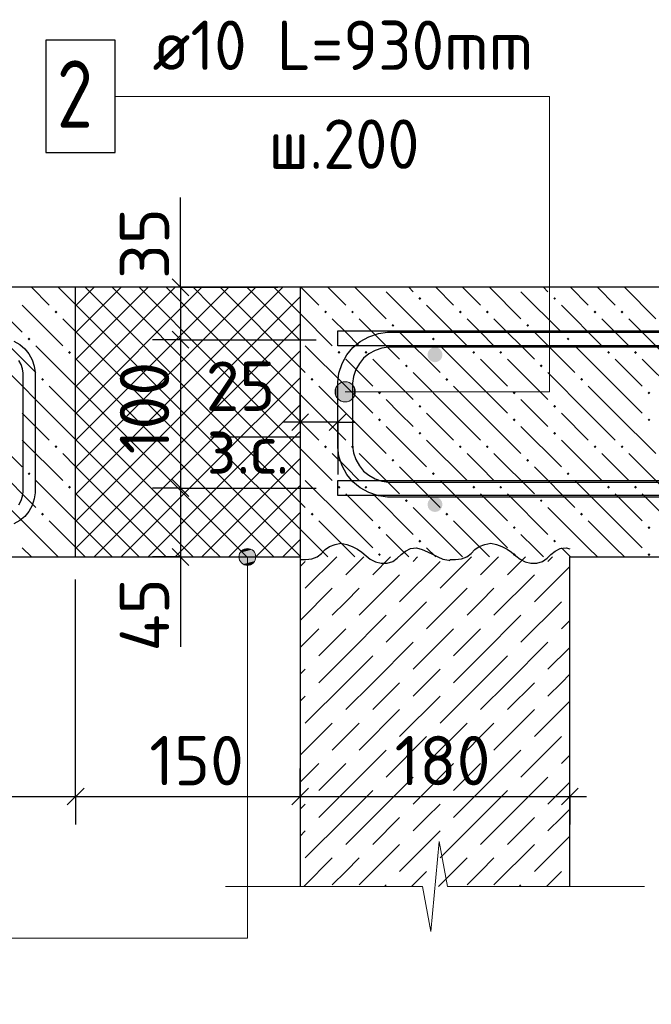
# Model space of a CAD drawing. Header units: millimetres. Extents: x 40580 to 1930067, y -240640 to 81020.
# Tile 666 of 686: x 1813934 to 1816746, y -227899 to -223517. Entities that reach past the tile are written whole.
import ezdxf

# ---------------------------------------------------------------- set-up
doc = ezdxf.new("R2010")
doc.units = ezdxf.units.MM
doc.linetypes.add('______2', pattern=[270, 200, -70])
for name, color, linetype, lineweight in [('Standard', 7, 'Continuous', 25), ('ЖБ Перекрытие верхний уровень', 7, 'Continuous', 35), ('Позиционная метка линия выноска', 7, 'Continuous', 13), ('Примечания', 7, 'Continuous', 13), ('Ребро вкладыша арматура поперечная AW', 52, 'Continuous', 25), ('Фоновоя арматура Х1', 52, 'Continuous', 25)]:
    doc.layers.add(name, color=color, linetype=linetype, lineweight=lineweight)
doc.layers.add('ЖБ Стена верхний уровень', color=7, linetype='______2', true_color=0x656565)
doc.layers.add('Размерная выноска', color=7, linetype='Continuous')
doc.layers.add('Стилевая поверхн.', color=7, linetype='Continuous')
doc.styles.add('GOST 2.304', font='isocpeur.ttf', dxfattribs={"width": 0.8})
doc.styles.add('ISOCPEUR', font='isocpeur.ttf')

msp = doc.modelspace()

# ---------------------------------------------------------------- hatches: boundary and pattern name
at = {"layer": 'ЖБ Перекрытие верхний уровень', "linetype": 'Continuous', "lineweight": -3, "transparency": 33554687}
for points in [[(1815708.9, -224757.9), (1815715.4, -224751.4), (1815721.9, -224757.9), (1815715.4, -224764.4)], [(1816308.9, -224757.9), (1816315.4, -224751.4), (1816321.9, -224757.9), (1816315.4, -224764.4)], [(1814088.9, -224817.9), (1814095.4, -224811.4), (1814101.9, -224817.9), (1814095.4, -224824.4)], [(1815288.9, -224817.9), (1815295.4, -224811.4), (1815301.9, -224817.9), (1815295.4, -224824.4)], [(1815408.9, -224817.9), (1815415.4, -224811.4), (1815421.9, -224817.9), (1815415.4, -224824.4)], [(1815888.9, -224817.9), (1815895.4, -224811.4), (1815901.9, -224817.9), (1815895.4, -224824.4)], [(1816008.9, -224817.9), (1816015.4, -224811.4), (1816021.9, -224817.9), (1816015.4, -224824.4)], [(1816488.9, -224817.9), (1816495.4, -224811.4), (1816501.9, -224817.9), (1816495.4, -224824.4)], [(1816608.9, -224817.9), (1816615.4, -224811.4), (1816621.9, -224817.9), (1816615.4, -224824.4)], [(1815588.9, -224877.9), (1815595.4, -224871.4), (1815601.9, -224877.9), (1815595.4, -224884.4)], [(1816188.9, -224877.9), (1816195.4, -224871.4), (1816201.9, -224877.9), (1816195.4, -224884.4)], [(1813968.9, -224937.9), (1813975.4, -224931.4), (1813981.9, -224937.9), (1813975.4, -224944.4)], [(1815768.9, -224937.9), (1815775.4, -224931.4), (1815781.9, -224937.9), (1815775.4, -224944.4)], [(1816368.9, -224937.9), (1816375.4, -224931.4), (1816381.9, -224937.9), (1816375.4, -224944.4)], [(1814148.9, -224997.9), (1814155.4, -224991.4), (1814161.9, -224997.9), (1814155.4, -225004.4)], [(1815348.9, -224997.9), (1815355.4, -224991.4), (1815361.9, -224997.9), (1815355.4, -225004.4)], [(1815468.9, -224997.9), (1815475.4, -224991.4), (1815481.9, -224997.9), (1815475.4, -225004.4)], [(1815948.9, -224997.9), (1815955.4, -224991.4), (1815961.9, -224997.9), (1815955.4, -225004.4)], [(1816068.9, -224997.9), (1816075.4, -224991.4), (1816081.9, -224997.9), (1816075.4, -225004.4)], [(1816548.9, -224997.9), (1816555.4, -224991.4), (1816561.9, -224997.9), (1816555.4, -225004.4)], [(1816668.9, -224997.9), (1816675.4, -224991.4), (1816681.9, -224997.9), (1816675.4, -225004.4)], [(1815648.9, -225057.9), (1815655.4, -225051.4), (1815661.9, -225057.9), (1815655.4, -225064.4)], [(1816248.9, -225057.9), (1816255.4, -225051.4), (1816261.9, -225057.9), (1816255.4, -225064.4)], [(1814028.9, -225117.9), (1814035.4, -225111.4), (1814041.9, -225117.9), (1814035.4, -225124.4)], [(1815228.9, -225117.9), (1815235.4, -225111.4), (1815241.9, -225117.9), (1815235.4, -225124.4)], [(1815828.9, -225117.9), (1815835.4, -225111.4), (1815841.9, -225117.9), (1815835.4, -225124.4)], [(1816428.9, -225117.9), (1816435.4, -225111.4), (1816441.9, -225117.9), (1816435.4, -225124.4)], [(1815528.9, -225177.9), (1815535.4, -225171.4), (1815541.9, -225177.9), (1815535.4, -225184.4)], [(1816128.9, -225177.9), (1816135.4, -225171.4), (1816141.9, -225177.9), (1816135.4, -225184.4)], [(1816728.9, -225177.9), (1816735.4, -225171.4), (1816741.9, -225177.9), (1816735.4, -225184.4)], [(1815708.9, -225237.9), (1815715.4, -225231.4), (1815721.9, -225237.9), (1815715.4, -225244.4)], [(1816308.9, -225237.9), (1816315.4, -225231.4), (1816321.9, -225237.9), (1816315.4, -225244.4)], [(1815528.9, -225297.9), (1815535.4, -225291.4), (1815541.9, -225297.9), (1815535.4, -225304.4)], [(1816128.9, -225297.9), (1816135.4, -225291.4), (1816141.9, -225297.9), (1816135.4, -225304.4)], [(1816728.9, -225297.9), (1816735.4, -225291.4), (1816741.9, -225297.9), (1816735.4, -225304.4)], [(1815708.9, -225357.9), (1815715.4, -225351.4), (1815721.9, -225357.9), (1815715.4, -225364.4)], [(1816308.9, -225357.9), (1816315.4, -225351.4), (1816321.9, -225357.9), (1816315.4, -225364.4)], [(1814088.9, -225417.9), (1814095.4, -225411.4), (1814101.9, -225417.9), (1814095.4, -225424.4)], [(1815288.9, -225417.9), (1815295.4, -225411.4), (1815301.9, -225417.9), (1815295.4, -225424.4)], [(1815408.9, -225417.9), (1815415.4, -225411.4), (1815421.9, -225417.9), (1815415.4, -225424.4)], [(1815888.9, -225417.9), (1815895.4, -225411.4), (1815901.9, -225417.9), (1815895.4, -225424.4)], [(1816008.9, -225417.9), (1816015.4, -225411.4), (1816021.9, -225417.9), (1816015.4, -225424.4)], [(1816488.9, -225417.9), (1816495.4, -225411.4), (1816501.9, -225417.9), (1816495.4, -225424.4)], [(1816608.9, -225417.9), (1816615.4, -225411.4), (1816621.9, -225417.9), (1816615.4, -225424.4)], [(1815588.9, -225477.9), (1815595.4, -225471.4), (1815601.9, -225477.9), (1815595.4, -225484.4)], [(1816188.9, -225477.9), (1816195.4, -225471.4), (1816201.9, -225477.9), (1816195.4, -225484.4)], [(1813968.9, -225537.9), (1813975.4, -225531.4), (1813981.9, -225537.9), (1813975.4, -225544.4)], [(1815768.9, -225537.9), (1815775.4, -225531.4), (1815781.9, -225537.9), (1815775.4, -225544.4)], [(1816368.9, -225537.9), (1816375.4, -225531.4), (1816381.9, -225537.9), (1816375.4, -225544.4)], [(1814148.9, -225597.9), (1814155.4, -225591.4), (1814161.9, -225597.9), (1814155.4, -225604.4)], [(1815348.9, -225597.9), (1815355.4, -225591.4), (1815361.9, -225597.9), (1815355.4, -225604.4)], [(1815468.9, -225597.9), (1815475.4, -225591.4), (1815481.9, -225597.9), (1815475.4, -225604.4)], [(1815948.9, -225597.9), (1815955.4, -225591.4), (1815961.9, -225597.9), (1815955.4, -225604.4)], [(1816068.9, -225597.9), (1816075.4, -225591.4), (1816081.9, -225597.9), (1816075.4, -225604.4)], [(1816548.9, -225597.9), (1816555.4, -225591.4), (1816561.9, -225597.9), (1816555.4, -225604.4)], [(1816668.9, -225597.9), (1816675.4, -225591.4), (1816681.9, -225597.9), (1816675.4, -225604.4)], [(1815648.9, -225657.9), (1815655.4, -225651.4), (1815661.9, -225657.9), (1815655.4, -225664.4)], [(1816248.9, -225657.9), (1816255.4, -225651.4), (1816261.9, -225657.9), (1816255.4, -225664.4)], [(1814028.9, -225717.9), (1814035.4, -225711.4), (1814041.9, -225717.9), (1814035.4, -225724.4)], [(1815228.9, -225717.9), (1815235.4, -225711.4), (1815241.9, -225717.9), (1815235.4, -225724.4)], [(1815828.9, -225717.9), (1815835.4, -225711.4), (1815841.9, -225717.9), (1815835.4, -225724.4)], [(1816428.9, -225717.9), (1816435.4, -225711.4), (1816441.9, -225717.9), (1816435.4, -225724.4)], [(1815528.9, -225777.9), (1815535.4, -225771.4), (1815541.9, -225777.9), (1815535.4, -225784.4)], [(1816128.9, -225777.9), (1816135.4, -225771.4), (1816141.9, -225777.9), (1816135.4, -225784.4)], [(1816728.9, -225777.9), (1816735.4, -225771.4), (1816741.9, -225777.9), (1816735.4, -225784.4)], [(1815708.9, -225837.9), (1815715.4, -225831.4), (1815721.9, -225837.9), (1815715.4, -225844.4)], [(1816308.9, -225837.9), (1816315.4, -225831.4), (1816321.9, -225837.9), (1816315.4, -225844.4)], [(1815528.9, -225897.9), (1815535.4, -225891.4), (1815541.9, -225897.9), (1815535.4, -225904.4)], [(1816128.9, -225897.9), (1816135.4, -225891.4), (1816141.9, -225897.9), (1816135.4, -225904.4)], [(1816728.9, -225897.9), (1816735.4, -225891.4), (1816741.9, -225897.9), (1816735.4, -225904.4)]]:
    msp.add_hatch(color=7, dxfattribs=at).paths.add_polyline_path(points, flags=16)
at = {"layer": 'Позиционная метка линия выноска', "linetype": 'Continuous', "lineweight": 13, "transparency": 33554687}
for points in [[(1815382.7, -225218.3), (1815382.7, -225128.2), (1815360.2, -225134.5)], [(1815405.2, -225211.9), (1815405.2, -225134.5), (1815382.7, -225128.2)], [(1815405.2, -225211.9), (1815382.7, -225128.2), (1815382.7, -225218.3)], [(1815344, -225195.7), (1815344, -225150.7), (1815337.7, -225173.2)], [(1815360.2, -225211.9), (1815360.2, -225134.5), (1815344, -225150.7)], [(1815360.2, -225211.9), (1815344, -225150.7), (1815344, -225195.7)], [(1815382.7, -225218.3), (1815360.2, -225134.5), (1815360.2, -225211.9)], [(1815421.4, -225195.7), (1815421.4, -225150.7), (1815405.2, -225134.5)], [(1815421.4, -225195.7), (1815405.2, -225134.5), (1815405.2, -225211.9)], [(1815421.4, -225150.7), (1815421.4, -225195.7), (1815427.7, -225173.2)], [(1814928.6, -225875.9), (1814966.1, -225875.9), (1814947.4, -225870.7)], [(1814909.9, -225908.2), (1814984.9, -225908.2), (1814979.6, -225889.4)], [(1814909.9, -225908.2), (1814979.6, -225889.4), (1814915.1, -225889.4)], [(1814915.1, -225926.9), (1814984.9, -225908.2), (1814909.9, -225908.2)], [(1814915.1, -225889.4), (1814979.6, -225889.4), (1814966.1, -225875.9)], [(1814915.1, -225889.4), (1814966.1, -225875.9), (1814928.6, -225875.9)], [(1814915.1, -225926.9), (1814979.6, -225926.9), (1814984.9, -225908.2)], [(1814928.6, -225940.4), (1814979.6, -225926.9), (1814915.1, -225926.9)], [(1814928.6, -225940.4), (1814966.1, -225940.4), (1814979.6, -225926.9)], [(1814966.1, -225940.4), (1814928.6, -225940.4), (1814947.4, -225945.7)]]:
    msp.add_hatch(color=7, dxfattribs=at).paths.add_polyline_path(points)
at = {"layer": 'Фоновоя арматура Х1', "linetype": 'Continuous', "lineweight": -3, "transparency": 33554687}
for points in [[(1815816, -225008.2), (1815813.5, -224995.4), (1815806.3, -224984.6), (1815795.5, -224977.4), (1815782.7, -224974.8), (1815770, -224977.4), (1815759.1, -224984.6), (1815751.9, -224995.4), (1815749.4, -225008.2), (1815751.9, -225020.9), (1815759.1, -225031.7), (1815770, -225039), (1815782.7, -225041.5), (1815795.5, -225039), (1815806.3, -225031.7), (1815813.5, -225020.9)], [(1815816, -225674.8), (1815813.5, -225662.1), (1815806.3, -225651.3), (1815795.5, -225644), (1815782.7, -225641.5), (1815770, -225644), (1815759.1, -225651.3), (1815751.9, -225662.1), (1815749.4, -225674.8), (1815751.9, -225687.6), (1815759.1, -225698.4), (1815770, -225705.6), (1815782.7, -225708.2), (1815795.5, -225705.6), (1815806.3, -225698.4), (1815813.5, -225687.6)]]:
    msp.add_hatch(color=7, dxfattribs=at).paths.add_polyline_path(points)

# ---------------------------------------------------------------- linework, layer by layer
at = {"color": 7, "linetype": 'Continuous', "lineweight": 25, "transparency": 33554687}
msp.add_lwpolyline([(1814049.4, -224108.2), (1814359.4, -224108.2), (1814359.4, -223608.2), (1814049.4, -223608.2), (1814049.4, -224108.2)], dxfattribs=at)
at = {"color": 38, "linetype": 'Continuous', "lineweight": 25, "true_color": 0x5f1e0f, "transparency": 33554687}
for points in [[(1818216, -225641.5), (1815571.7, -225641.5), (1815531, -225635.8), (1815488.7, -225621.9), (1815449.7, -225600.1), (1815417.6, -225573.3), (1815390.8, -225541.2), (1815369, -225502.2), (1815355, -225459.9), (1815349.4, -225419.2), (1815349.4, -225130.5), (1815355, -225089.8), (1815369, -225047.5), (1815390.8, -225008.5), (1815417.6, -224976.4), (1815449.7, -224949.6), (1815488.7, -224927.8), (1815531, -224913.8), (1815571.7, -224908.2), (1818216, -224908.2)], [(1818216, -224974.8), (1815576.3, -224974.8), (1815546.2, -224979), (1815515.7, -224989.1), (1815487.7, -225004.7), (1815464.9, -225023.7), (1815445.9, -225046.5), (1815430.3, -225074.5), (1815420.2, -225105), (1815416, -225135.1), (1815416, -225414.6), (1815420.2, -225444.7), (1815430.3, -225475.2), (1815445.9, -225503.2), (1815464.9, -225525.9), (1815487.7, -225544.9), (1815515.7, -225560.6), (1815546.2, -225570.6), (1815576.3, -225574.8), (1818216, -225574.8)]]:
    msp.add_lwpolyline(points, dxfattribs=at)
at = {"layer": 'Standard', "color": 7, "linetype": 'Continuous', "lineweight": -3, "transparency": 33554687}
for p, q in [((1814649.4, -224708.2), (1814649.4, -224633.2)), ((1814649.4, -224941.5), (1814649.4, -225601.5)), ((1815182.7, -225308.2), (1815107.7, -225308.2)), ((1815349.4, -225308.2), (1815182.7, -225308.2)), ((1815349.4, -225308.2), (1815424.4, -225308.2)), ((1814649.4, -225601.5), (1814649.4, -225908.2)), ((1814649.4, -225908.2), (1814649.4, -225983.2)), ((1812982.7, -226974.8), (1814182.7, -226974.8)), ((1814182.7, -226974.8), (1815182.7, -226974.8)), ((1815182.7, -226974.8), (1816382.7, -226974.8)), ((1816382.7, -226974.8), (1816457.7, -226974.8))]:
    msp.add_line(p, q, dxfattribs=at)
at = {"layer": 'Standard', "color": 7, "linetype": 'Continuous', "lineweight": 25, "transparency": 33554687}
for p, q in [((1814611.9, -224670.7), (1814686.9, -224745.7)), ((1814611.9, -224904), (1814686.9, -224979)), ((1815220.2, -225270.7), (1815145.2, -225345.7)), ((1815386.9, -225270.7), (1815311.9, -225345.7)), ((1814611.9, -225564), (1814686.9, -225639)), ((1814611.9, -225870.7), (1814686.9, -225945.7)), ((1814145.2, -227012.3), (1814220.2, -226937.3)), ((1815145.2, -227012.3), (1815220.2, -226937.3)), ((1816345.2, -227012.3), (1816420.2, -226937.3))]:
    msp.add_line(p, q, dxfattribs=at)
at = {"layer": 'Standard', "color": 251, "linetype": 'Continuous', "lineweight": -3, "true_color": 0x656565, "transparency": 33554687}
for p, q in [((1814649.4, -224708.2), (1814524.4, -224708.2)), ((1814649.4, -224708.2), (1814774.4, -224708.2)), ((1814649.4, -224708.2), (1815082.7, -224708.2)), ((1814649.4, -224941.5), (1814524.4, -224941.5)), ((1814649.4, -224941.5), (1814774.4, -224941.5)), ((1814649.4, -224941.5), (1815253.3, -224941.5)), ((1815182.7, -225308.2), (1815182.7, -225183.2)), ((1815349.4, -225308.2), (1815349.4, -225183.2)), ((1815182.7, -225308.2), (1815182.7, -225433.2)), ((1815182.7, -225308.2), (1815182.7, -225608.2)), ((1815349.4, -225308.2), (1815349.4, -225433.2)), ((1815349.4, -225308.2), (1815349.4, -225541.5)), ((1814649.4, -225601.5), (1814524.4, -225601.5)), ((1814649.4, -225601.5), (1814774.4, -225601.5)), ((1814649.4, -225601.5), (1815253.3, -225601.5)), ((1814649.4, -225908.2), (1814524.4, -225908.2)), ((1814649.4, -225908.2), (1814774.4, -225908.2)), ((1814649.4, -225908.2), (1815082.7, -225908.2)), ((1814182.7, -226974.8), (1814182.7, -226849.8)), ((1815182.7, -226974.8), (1815182.7, -226849.8)), ((1816382.7, -226974.8), (1816382.7, -226849.8)), ((1816382.7, -226974.8), (1816382.7, -226931.3)), ((1814182.7, -226974.8), (1814182.7, -227099.8)), ((1815182.7, -226974.8), (1815182.7, -227099.8)), ((1815182.7, -226974.8), (1815182.7, -226974.8)), ((1816382.7, -226974.8), (1816382.7, -227099.8))]:
    msp.add_line(p, q, dxfattribs=at)
at = {"layer": 'Standard', "color": 7, "linetype": 'Continuous', "lineweight": -3, "transparency": 33554687}
msp.add_lwpolyline([(1814649.4, -224708.2), (1814649.4, -224721.5), (1814649.4, -224721.5), (1814649.4, -224941.5)], dxfattribs=at)
at = {"layer": 'Standard', "color": 251, "linetype": 'Continuous', "lineweight": -3, "true_color": 0x656565, "transparency": 33554687}
msp.add_lwpolyline([(1814182.7, -226974.8), (1814182.7, -226957.8), (1814182.7, -226957.8), (1814182.7, -226957.8), (1814182.7, -226957.8), (1814182.7, -226008.2)], dxfattribs=at)
at = {"layer": 'ЖБ Перекрытие верхний уровень', "color": 7, "linetype": 'Continuous', "lineweight": 25, "transparency": 33554687}
for p, q in [((1814182.7, -224708.2), (1812982.7, -224708.2)), ((1814182.7, -225908.2), (1814182.7, -224708.2)), ((1815182.7, -224708.2), (1814182.7, -224708.2)), ((1815182.7, -224708.2), (1815182.7, -225908.2)), ((1819649.4, -224708.2), (1815182.7, -224708.2)), ((1812982.7, -225908.2), (1814182.7, -225908.2)), ((1814182.7, -225908.2), (1815182.7, -225908.2)), ((1816382.7, -225908.2), (1819649.4, -225908.2))]:
    msp.add_line(p, q, dxfattribs=at)
at = {"layer": 'ЖБ Перекрытие верхний уровень', "color": 9, "linetype": 'Continuous', "lineweight": -3, "true_color": 0xc7c7c7, "transparency": 33554687}
for p, q in [((1813765.4, -224727.9), (1813945.4, -224907.9)), ((1813985.7, -224708.2), (1814065.4, -224787.9)), ((1814105.7, -224708.2), (1814182.7, -224785.2)), ((1815185.7, -224708.2), (1815265.4, -224787.9)), ((1815305.7, -224708.2), (1815385.4, -224787.9)), ((1815425.7, -224708.2), (1815565.4, -224847.9)), ((1815565.4, -224727.9), (1815745.4, -224907.9)), ((1815685.4, -224727.9), (1815665.7, -224708.2)), ((1815785.7, -224708.2), (1815865.4, -224787.9)), ((1815905.7, -224708.2), (1815985.4, -224787.9)), ((1816025.7, -224708.2), (1816165.4, -224847.9)), ((1816165.4, -224727.9), (1816345.4, -224907.9)), ((1816285.4, -224727.9), (1816265.7, -224708.2)), ((1816385.7, -224708.2), (1816465.4, -224787.9)), ((1816505.7, -224708.2), (1816585.4, -224787.9)), ((1816625.7, -224708.2), (1816765.4, -224847.9)), ((1813945.4, -224787.9), (1814125.4, -224967.9)), ((1815745.4, -224787.9), (1815925.4, -224967.9)), ((1816345.4, -224787.9), (1816525.4, -224967.9)), ((1814182.7, -224905.2), (1814125.4, -224847.9)), ((1815182.7, -224825.2), (1815325.4, -224967.9)), ((1815385.4, -224907.9), (1815325.4, -224847.9)), ((1815445.4, -224847.9), (1815625.4, -225027.9)), ((1815985.4, -224907.9), (1815925.4, -224847.9)), ((1816045.4, -224847.9), (1816225.4, -225027.9)), ((1816585.4, -224907.9), (1816525.4, -224847.9)), ((1816645.4, -224847.9), (1816825.4, -225027.9)), ((1813825.4, -224907.9), (1814005.4, -225087.9)), ((1815445.4, -224967.9), (1815385.4, -224907.9)), ((1815625.4, -224907.9), (1815805.4, -225087.9)), ((1816045.4, -224967.9), (1815985.4, -224907.9)), ((1816225.4, -224907.9), (1816405.4, -225087.9)), ((1816645.4, -224967.9), (1816585.4, -224907.9)), ((1814182.7, -225145.2), (1814005.4, -224967.9)), ((1815385.4, -225147.9), (1815205.4, -224967.9)), ((1815985.4, -225147.9), (1815805.4, -224967.9)), ((1816585.4, -225147.9), (1816405.4, -224967.9)), ((1815385.4, -225027.9), (1815505.4, -225147.9)), ((1815505.4, -225027.9), (1815685.4, -225207.9)), ((1815985.4, -225027.9), (1816105.4, -225147.9)), ((1816105.4, -225027.9), (1816285.4, -225207.9)), ((1816585.4, -225027.9), (1816705.4, -225147.9)), ((1816705.4, -225027.9), (1816885.4, -225207.9)), ((1815182.7, -225065.2), (1815205.4, -225087.9)), ((1814065.4, -225267.9), (1813885.4, -225087.9)), ((1815865.4, -225267.9), (1815685.4, -225087.9)), ((1816465.4, -225267.9), (1816285.4, -225087.9)), ((1814065.4, -225147.9), (1814182.7, -225265.2)), ((1815265.4, -225147.9), (1815385.4, -225267.9)), ((1815385.4, -225147.9), (1815505.4, -225267.9)), ((1815865.4, -225147.9), (1815985.4, -225267.9)), ((1815985.4, -225147.9), (1816105.4, -225267.9)), ((1816465.4, -225147.9), (1816585.4, -225267.9)), ((1816585.4, -225147.9), (1816705.4, -225267.9)), ((1815265.4, -225267.9), (1815182.7, -225185.2)), ((1815625.4, -225267.9), (1815565.4, -225207.9)), ((1816225.4, -225267.9), (1816165.4, -225207.9)), ((1813945.4, -225267.9), (1814065.4, -225387.9)), ((1814065.4, -225267.9), (1814182.7, -225385.2)), ((1815265.4, -225267.9), (1815385.4, -225387.9)), ((1815385.4, -225267.9), (1815565.4, -225447.9)), ((1815685.4, -225327.9), (1815625.4, -225267.9)), ((1815745.4, -225267.9), (1815865.4, -225387.9)), ((1815865.4, -225267.9), (1815985.4, -225387.9)), ((1815985.4, -225267.9), (1816165.4, -225447.9)), ((1816285.4, -225327.9), (1816225.4, -225267.9)), ((1816345.4, -225267.9), (1816465.4, -225387.9)), ((1816465.4, -225267.9), (1816585.4, -225387.9)), ((1816585.4, -225267.9), (1816765.4, -225447.9)), ((1813765.4, -225327.9), (1813945.4, -225507.9)), ((1815182.7, -225305.2), (1815265.4, -225387.9)), ((1815565.4, -225327.9), (1815745.4, -225507.9)), ((1816165.4, -225327.9), (1816345.4, -225507.9)), ((1813945.4, -225387.9), (1814125.4, -225567.9)), ((1815745.4, -225387.9), (1815925.4, -225567.9)), ((1816345.4, -225387.9), (1816525.4, -225567.9)), ((1815182.7, -225425.2), (1815325.4, -225567.9)), ((1814182.7, -225505.2), (1814125.4, -225447.9)), ((1815385.4, -225507.9), (1815325.4, -225447.9)), ((1815445.4, -225447.9), (1815625.4, -225627.9)), ((1815985.4, -225507.9), (1815925.4, -225447.9)), ((1816045.4, -225447.9), (1816225.4, -225627.9)), ((1816585.4, -225507.9), (1816525.4, -225447.9)), ((1816645.4, -225447.9), (1816825.4, -225627.9)), ((1813825.4, -225507.9), (1814005.4, -225687.9)), ((1815445.4, -225567.9), (1815385.4, -225507.9)), ((1815625.4, -225507.9), (1815805.4, -225687.9)), ((1816045.4, -225567.9), (1815985.4, -225507.9)), ((1816225.4, -225507.9), (1816405.4, -225687.9)), ((1816645.4, -225567.9), (1816585.4, -225507.9)), ((1814182.7, -225745.2), (1814005.4, -225567.9)), ((1815385.4, -225747.9), (1815205.4, -225567.9)), ((1815985.4, -225747.9), (1815805.4, -225567.9)), ((1816585.4, -225747.9), (1816405.4, -225567.9)), ((1815385.4, -225627.9), (1815505.4, -225747.9)), ((1815505.4, -225627.9), (1815685.4, -225807.9)), ((1815985.4, -225627.9), (1816105.4, -225747.9)), ((1816105.4, -225627.9), (1816285.4, -225807.9)), ((1816585.4, -225627.9), (1816705.4, -225747.9)), ((1816705.4, -225627.9), (1816885.4, -225807.9)), ((1814065.4, -225867.9), (1813885.4, -225687.9)), ((1815182.7, -225665.2), (1815205.4, -225687.9)), ((1815865.4, -225867.9), (1815685.4, -225687.9)), ((1816465.4, -225867.9), (1816285.4, -225687.9)), ((1814065.4, -225747.9), (1814182.7, -225865.2)), ((1815265.4, -225867.9), (1815182.7, -225785.2)), ((1815265.4, -225747.9), (1815385.4, -225867.9)), ((1815385.4, -225747.9), (1815505.4, -225867.9)), ((1815865.4, -225747.9), (1815985.4, -225867.9)), ((1815985.4, -225747.9), (1816105.4, -225867.9)), ((1816465.4, -225747.9), (1816585.4, -225867.9)), ((1816585.4, -225747.9), (1816705.4, -225867.9)), ((1815625.4, -225867.9), (1815565.4, -225807.9)), ((1816225.4, -225867.9), (1816165.4, -225807.9)), ((1813945.4, -225867.9), (1813985.7, -225908.2)), ((1814065.4, -225867.9), (1814105.7, -225908.2)), ((1815265.4, -225867.9), (1815305.7, -225908.2)), ((1815385.4, -225867.9), (1815425.7, -225908.2)), ((1815665.7, -225908.2), (1815625.4, -225867.9)), ((1815745.4, -225867.9), (1815785.7, -225908.2)), ((1815865.4, -225867.9), (1815905.7, -225908.2)), ((1815985.4, -225867.9), (1816025.7, -225908.2)), ((1816265.7, -225908.2), (1816225.4, -225867.9)), ((1816345.4, -225867.9), (1816385.7, -225908.2)), ((1816465.4, -225867.9), (1816505.7, -225908.2)), ((1816585.4, -225867.9), (1816625.7, -225908.2)), ((1815182.7, -225905.2), (1815185.7, -225908.2))]:
    msp.add_line(p, q, dxfattribs=at)
at = {"layer": 'ЖБ Стена верхний уровень', "color": 7, "linetype": 'Continuous', "lineweight": -3, "transparency": 33554687}
for p, q in [((1815182.7, -225908.2), (1815182.7, -227374.8)), ((1816382.7, -227374.8), (1816382.7, -225908.2))]:
    msp.add_line(p, q, dxfattribs=at)
at = {"layer": 'ЖБ Стена верхний уровень', "color": 9, "linetype": 'Continuous', "lineweight": -3, "true_color": 0xc7c7c7, "transparency": 33554687}
for p, q in [((1815345.2, -225908.2), (1815205.4, -226047.9)), ((1815465.2, -225908.2), (1815385.4, -225987.9)), ((1815585.2, -225908.2), (1815505.4, -225987.9)), ((1815685.4, -225927.9), (1815705.2, -225908.2)), ((1815945.2, -225908.2), (1815805.4, -226047.9)), ((1816065.2, -225908.2), (1815985.4, -225987.9)), ((1816185.2, -225908.2), (1816105.4, -225987.9)), ((1816285.4, -225927.9), (1816305.2, -225908.2)), ((1815205.4, -225927.9), (1815182.7, -225950.6)), ((1815805.4, -225927.9), (1815625.4, -226107.9)), ((1816382.7, -225950.6), (1816225.4, -226107.9)), ((1815625.4, -225987.9), (1815445.4, -226167.9)), ((1816225.4, -225987.9), (1816045.4, -226167.9)), ((1815325.4, -226047.9), (1815182.7, -226190.6)), ((1815385.4, -226107.9), (1815445.4, -226047.9)), ((1815925.4, -226047.9), (1815745.4, -226227.9)), ((1815985.4, -226107.9), (1816045.4, -226047.9)), ((1815325.4, -226167.9), (1815385.4, -226107.9)), ((1815745.4, -226107.9), (1815565.4, -226287.9)), ((1815925.4, -226167.9), (1815985.4, -226107.9)), ((1816345.4, -226107.9), (1816165.4, -226287.9)), ((1815385.4, -226347.9), (1815565.4, -226167.9)), ((1815985.4, -226347.9), (1816165.4, -226167.9)), ((1816382.7, -226190.6), (1816345.4, -226227.9)), ((1815265.4, -226227.9), (1815182.7, -226310.6)), ((1815385.4, -226227.9), (1815265.4, -226347.9)), ((1815865.4, -226227.9), (1815685.4, -226407.9)), ((1815985.4, -226227.9), (1815865.4, -226347.9)), ((1815505.4, -226467.9), (1815685.4, -226287.9)), ((1816105.4, -226467.9), (1816285.4, -226287.9)), ((1816382.7, -226310.6), (1816285.4, -226407.9)), ((1815385.4, -226347.9), (1815265.4, -226467.9)), ((1815505.4, -226347.9), (1815385.4, -226467.9)), ((1815985.4, -226347.9), (1815865.4, -226467.9)), ((1816105.4, -226347.9), (1815985.4, -226467.9)), ((1815182.7, -226430.6), (1815205.4, -226407.9)), ((1815745.4, -226467.9), (1815805.4, -226407.9)), ((1816345.4, -226467.9), (1816382.7, -226430.6)), ((1815385.4, -226467.9), (1815205.4, -226647.9)), ((1815505.4, -226467.9), (1815385.4, -226587.9)), ((1815625.4, -226467.9), (1815505.4, -226587.9)), ((1815685.4, -226527.9), (1815745.4, -226467.9)), ((1815985.4, -226467.9), (1815805.4, -226647.9)), ((1816105.4, -226467.9), (1815985.4, -226587.9)), ((1816225.4, -226467.9), (1816105.4, -226587.9)), ((1816285.4, -226527.9), (1816345.4, -226467.9)), ((1815205.4, -226527.9), (1815182.7, -226550.6)), ((1815805.4, -226527.9), (1815625.4, -226707.9)), ((1816382.7, -226550.6), (1816225.4, -226707.9)), ((1815625.4, -226587.9), (1815445.4, -226767.9)), ((1816225.4, -226587.9), (1816045.4, -226767.9)), ((1815325.4, -226647.9), (1815182.7, -226790.6)), ((1815385.4, -226707.9), (1815445.4, -226647.9)), ((1815925.4, -226647.9), (1815745.4, -226827.9)), ((1815985.4, -226707.9), (1816045.4, -226647.9)), ((1815325.4, -226767.9), (1815385.4, -226707.9)), ((1815745.4, -226707.9), (1815565.4, -226887.9)), ((1815925.4, -226767.9), (1815985.4, -226707.9)), ((1816345.4, -226707.9), (1816165.4, -226887.9)), ((1815385.4, -226947.9), (1815565.4, -226767.9)), ((1815985.4, -226947.9), (1816165.4, -226767.9)), ((1816382.7, -226790.6), (1816345.4, -226827.9)), ((1815265.4, -226827.9), (1815182.7, -226910.6)), ((1815385.4, -226827.9), (1815265.4, -226947.9)), ((1815865.4, -226827.9), (1815685.4, -227007.9)), ((1815985.4, -226827.9), (1815865.4, -226947.9)), ((1815505.4, -227067.9), (1815685.4, -226887.9)), ((1816105.4, -227067.9), (1816285.4, -226887.9)), ((1816382.7, -226910.6), (1816285.4, -227007.9)), ((1815385.4, -226947.9), (1815265.4, -227067.9)), ((1815505.4, -226947.9), (1815385.4, -227067.9)), ((1815985.4, -226947.9), (1815865.4, -227067.9)), ((1816105.4, -226947.9), (1815985.4, -227067.9)), ((1815182.7, -227030.6), (1815205.4, -227007.9)), ((1815745.4, -227067.9), (1815805.4, -227007.9)), ((1816345.4, -227067.9), (1816382.7, -227030.6)), ((1815385.4, -227067.9), (1815205.4, -227247.9)), ((1815505.4, -227067.9), (1815385.4, -227187.9)), ((1815625.4, -227067.9), (1815505.4, -227187.9)), ((1815685.4, -227127.9), (1815745.4, -227067.9)), ((1815985.4, -227067.9), (1815805.4, -227247.9)), ((1816105.4, -227067.9), (1815985.4, -227187.9)), ((1816225.4, -227067.9), (1816105.4, -227187.9)), ((1816285.4, -227127.9), (1816345.4, -227067.9)), ((1815205.4, -227127.9), (1815182.7, -227150.6)), ((1815805.4, -227127.9), (1815625.4, -227307.9)), ((1815625.4, -227187.9), (1815445.4, -227367.9)), ((1816225.4, -227187.9), (1816045.4, -227367.9)), ((1816382.7, -227150.6), (1816225.4, -227307.9)), ((1815325.4, -227247.9), (1815198.5, -227374.8)), ((1815385.4, -227307.9), (1815445.4, -227247.9)), ((1815925.4, -227247.9), (1815798.5, -227374.8)), ((1815985.4, -227307.9), (1816045.4, -227247.9)), ((1815325.4, -227367.9), (1815385.4, -227307.9)), ((1815745.4, -227307.9), (1815678.5, -227374.8)), ((1815925.4, -227367.9), (1815985.4, -227307.9)), ((1816345.4, -227307.9), (1816278.5, -227374.8)), ((1815558.5, -227374.8), (1815565.4, -227367.9)), ((1816158.5, -227374.8), (1816165.4, -227367.9))]:
    msp.add_line(p, q, dxfattribs=at)
at = {"layer": 'Позиционная метка линия выноска', "color": 7, "linetype": 'Continuous', "lineweight": 13, "transparency": 33554687}
for p, q in [((1815382.7, -225128.2), (1815382.7, -225128.2)), ((1815337.7, -225173.2), (1815337.7, -225173.2)), ((1815427.7, -225173.2), (1815427.7, -225173.2)), ((1815382.7, -225218.3), (1815382.7, -225218.3)), ((1814947.4, -225870.7), (1814947.4, -225870.7)), ((1814909.9, -225908.2), (1814909.9, -225908.2)), ((1814984.9, -225908.2), (1814984.9, -225908.2)), ((1814947.4, -225945.7), (1814947.4, -225945.7))]:
    msp.add_line(p, q, dxfattribs=at)
for points in [[(1814359.4, -223858.2), (1816292.7, -223858.2), (1816292.7, -225173.2), (1815382.7, -225173.2)], [(1811116, -227604.8), (1814947.4, -227604.8), (1814947.4, -225908.2)]]:
    msp.add_lwpolyline(points, dxfattribs=at)
for centre, radius in [((1815382.7, -225173.2), 45), ((1814947.4, -225908.2), 37.5)]:
    msp.add_circle(centre, radius, dxfattribs=at)
at = {"layer": 'Примечания', "color": 7, "linetype": 'Continuous', "lineweight": 13, "transparency": 33554687}
for p, q in [((1815801.4, -227174.8), (1815764, -227574.8)), ((1815838.7, -227374.8), (1815801.4, -227174.8)), ((1814849.4, -227374.8), (1814849.4, -227374.8)), ((1815726.7, -227374.8), (1814849.4, -227374.8)), ((1815764, -227574.8), (1815726.7, -227374.8)), ((1816716, -227374.8), (1815838.7, -227374.8))]:
    msp.add_line(p, q, dxfattribs=at)
at = {"layer": 'Примечания', "color": 7, "linetype": 'Continuous', "lineweight": 25, "transparency": 33554687}
for points in [[(1815182.7, -225919.9), (1815207.4, -225920.2), (1815234, -225916.3), (1815258, -225907.5), (1815277.4, -225893), (1815294, -225875.7), (1815313.4, -225861.1), (1815338, -225852.3), (1815364, -225847.2), (1815390, -225853), (1815414, -225862.4), (1815437.4, -225873.1), (1815457.4, -225887.4), (1815476, -225902.7), (1815494.7, -225917.9), (1815517.4, -225929.9), (1815542.7, -225936.3), (1815569.4, -225935.4), (1815595.4, -225928.3), (1815614.7, -225914.1), (1815632, -225897.5), (1815650.7, -225882.3), (1815673.4, -225870.9), (1815700, -225868.3), (1815726, -225874.7), (1815749.4, -225884.8), (1815772, -225896.2), (1815795.4, -225907.2), (1815818, -225917.9), (1815844, -225923.1), (1815849.4, -225923.5)], [(1815849.4, -225919.9), (1815874, -225920.2), (1815900.7, -225916.3), (1815924.7, -225907.5), (1815944, -225893), (1815960.7, -225875.7), (1815980, -225861.1), (1816004.7, -225852.3), (1816030.7, -225847.2), (1816056.7, -225853), (1816080.7, -225862.4), (1816104, -225873.1), (1816124, -225887.4), (1816142.7, -225902.7), (1816161.4, -225917.9), (1816184, -225929.9), (1816209.4, -225936.3), (1816236, -225935.4), (1816262, -225928.3), (1816281.4, -225914.1), (1816298.7, -225897.5), (1816317.4, -225882.3), (1816340, -225870.9), (1816366.7, -225868.3), (1816382.7, -225872.3)]]:
    msp.add_lwpolyline(points, dxfattribs=at)
at = {"layer": 'Размерная выноска', "color": 7, "linetype": 'Continuous', "lineweight": -3, "transparency": 33554687}
for p, q in [((1814649.4, -224708.2), (1814649.4, -224308.2)), ((1815182.7, -225374.8), (1814782.7, -225374.8)), ((1814649.4, -225908.2), (1814649.4, -226308.2))]:
    msp.add_line(p, q, dxfattribs=at)
at = {"layer": 'Ребро вкладыша арматура поперечная AW', "color": 7, "linetype": 'Continuous', "lineweight": -3, "transparency": 33554687}
for points in [[(1813907.2, -224948.3), (1813933.9, -224963.2), (1813955.9, -224981.6), (1813974.3, -225003.6), (1813989.3, -225030.4), (1813998.8, -225059.4), (1814002.7, -225087.2), (1814002.7, -225622.5), (1813998.8, -225650.3), (1813989.3, -225679.3), (1813974.3, -225706), (1813955.9, -225728.1), (1813933.9, -225746.4), (1813907.2, -225761.4)], [(1813907.2, -224948.3), (1813933.9, -224963.2), (1813955.9, -224981.6), (1813974.3, -225003.6), (1813989.3, -225030.4), (1813998.8, -225059.4), (1814002.7, -225087.2), (1814002.7, -225622.5), (1813998.8, -225650.3), (1813989.3, -225679.3), (1813974.3, -225706), (1813955.9, -225728.1), (1813933.9, -225746.4), (1813907.2, -225761.4)], [(1813930.2, -225675.7), (1813940.2, -225657.7), (1813946.7, -225638.2), (1813949.4, -225618.8), (1813949.4, -225090.9), (1813946.7, -225071.5), (1813940.2, -225051.9), (1813930.2, -225034)], [(1813930.2, -225675.7), (1813940.2, -225657.7), (1813946.7, -225638.2), (1813949.4, -225618.8), (1813949.4, -225090.9), (1813946.7, -225071.5), (1813940.2, -225051.9), (1813930.2, -225034)]]:
    msp.add_lwpolyline(points, dxfattribs=at)
at = {"layer": 'Стилевая поверхн.', "color": 252, "linetype": 'Continuous', "lineweight": -3, "true_color": 0x8f8f8f, "transparency": 33554687}
for p, q in [((1814182.7, -224790.6), (1814265.2, -224708.2)), ((1814182.7, -224910.6), (1814385.2, -224708.2)), ((1814182.7, -225030.6), (1814505.2, -224708.2)), ((1814182.7, -225150.6), (1814625.2, -224708.2)), ((1814182.7, -225270.6), (1814745.2, -224708.2)), ((1814225.7, -224708.2), (1814785.4, -225267.9)), ((1814345.7, -224708.2), (1814785.4, -225147.9)), ((1814465.7, -224708.2), (1814785.4, -225027.9)), ((1814585.7, -224708.2), (1814785.4, -224907.9)), ((1814705.7, -224708.2), (1814785.4, -224787.9)), ((1814785.4, -224787.9), (1814865.2, -224708.2)), ((1814785.4, -224907.9), (1814985.2, -224708.2)), ((1814785.4, -225027.9), (1815105.2, -224708.2)), ((1814825.7, -224708.2), (1815182.7, -225065.2)), ((1814945.7, -224708.2), (1815182.7, -224945.2)), ((1815065.7, -224708.2), (1815182.7, -224825.2)), ((1814785.4, -225147.9), (1815182.7, -224750.6)), ((1814182.7, -224785.2), (1814785.4, -225387.9)), ((1814182.7, -225390.6), (1814785.4, -224787.9)), ((1814785.4, -224787.9), (1815182.7, -225185.2)), ((1814182.7, -224905.2), (1814785.4, -225507.9)), ((1814182.7, -225510.6), (1814785.4, -224907.9)), ((1814785.4, -225267.9), (1815182.7, -224870.6)), ((1814785.4, -224907.9), (1815182.7, -225305.2)), ((1814785.4, -225387.9), (1815182.7, -224990.6)), ((1814182.7, -225025.2), (1814785.4, -225627.9)), ((1814182.7, -225630.6), (1814785.4, -225027.9)), ((1814785.4, -225027.9), (1815182.7, -225425.2)), ((1814785.4, -225507.9), (1815182.7, -225110.6)), ((1814182.7, -225145.2), (1814785.4, -225747.9)), ((1814182.7, -225750.6), (1814785.4, -225147.9)), ((1814785.4, -225147.9), (1815182.7, -225545.2)), ((1814785.4, -225627.9), (1815182.7, -225230.6)), ((1814182.7, -225265.2), (1814785.4, -225867.9)), ((1814185.4, -225867.9), (1814785.4, -225267.9)), ((1814785.4, -225267.9), (1815182.7, -225665.2)), ((1814182.7, -225385.2), (1814665.4, -225867.9)), ((1814305.4, -225867.9), (1814785.4, -225387.9)), ((1814785.4, -225747.9), (1815182.7, -225350.6)), ((1814785.4, -225387.9), (1815182.7, -225785.2)), ((1814785.4, -225867.9), (1815182.7, -225470.6)), ((1814182.7, -225505.2), (1814545.4, -225867.9)), ((1814425.4, -225867.9), (1814785.4, -225507.9)), ((1814785.4, -225507.9), (1815145.4, -225867.9)), ((1814905.4, -225867.9), (1815182.7, -225590.6)), ((1814182.7, -225625.2), (1814425.4, -225867.9)), ((1814545.4, -225867.9), (1814785.4, -225627.9)), ((1814785.4, -225627.9), (1815025.4, -225867.9)), ((1815025.4, -225867.9), (1815182.7, -225710.6)), ((1814182.7, -225745.2), (1814305.4, -225867.9)), ((1814665.4, -225867.9), (1814785.4, -225747.9)), ((1814785.4, -225747.9), (1814905.4, -225867.9)), ((1815145.4, -225867.9), (1815182.7, -225830.6)), ((1814182.7, -225865.2), (1814185.4, -225867.9)), ((1814182.7, -225870.6), (1814185.4, -225867.9)), ((1814185.4, -225867.9), (1814225.7, -225908.2)), ((1814265.2, -225908.2), (1814305.4, -225867.9)), ((1814305.4, -225867.9), (1814345.7, -225908.2)), ((1814385.2, -225908.2), (1814425.4, -225867.9)), ((1814425.4, -225867.9), (1814465.7, -225908.2)), ((1814505.2, -225908.2), (1814545.4, -225867.9)), ((1814545.4, -225867.9), (1814585.7, -225908.2)), ((1814625.2, -225908.2), (1814665.4, -225867.9)), ((1814665.4, -225867.9), (1814705.7, -225908.2)), ((1814745.2, -225908.2), (1814785.4, -225867.9)), ((1814785.4, -225867.9), (1814825.7, -225908.2)), ((1814865.2, -225908.2), (1814905.4, -225867.9)), ((1814905.4, -225867.9), (1814945.7, -225908.2)), ((1814985.2, -225908.2), (1815025.4, -225867.9)), ((1815025.4, -225867.9), (1815065.7, -225908.2)), ((1815105.2, -225908.2), (1815145.4, -225867.9)), ((1815145.4, -225867.9), (1815182.7, -225905.2))]:
    msp.add_line(p, q, dxfattribs=at)
at = {"layer": 'Фоновоя арматура Х1', "color": 251, "linetype": 'Continuous', "lineweight": -3, "true_color": 0x656565, "transparency": 33554687}
for points in [[(1815349.4, -224901.5), (1819682.7, -224901.5), (1819682.7, -224968.2), (1815349.4, -224968.2), (1815349.4, -224901.5)], [(1815349.4, -224901.5), (1819682.7, -224901.5), (1819682.7, -224968.2), (1815349.4, -224968.2), (1815349.4, -224901.5)], [(1819682.7, -225634.8), (1815349.4, -225634.8), (1815349.4, -225568.2), (1819682.7, -225568.2), (1819682.7, -225634.8)], [(1819682.7, -225634.8), (1815349.4, -225634.8), (1815349.4, -225568.2), (1819682.7, -225568.2), (1819682.7, -225634.8)]]:
    msp.add_lwpolyline(points, dxfattribs=at)

# ---------------------------------------------------------------- texts
at = {"color": 7, "linetype": 'Continuous', "lineweight": 13, "transparency": 33554687, "attachment_point": 7, "style": 'ISOCPEUR'}
for s, insert, char_height, width in [('\\W0.96;ø10 L=930mm ', (1814525, -223740.8), 220, 1997.586), ('\\W0.78;2', (1814099.4, -223998.2), 300, 326.853), ('\\W0.95;ш.200 ', (1815042, -224180.8), 220, 962.821)]:
    msp.add_mtext(s, dxfattribs=dict(at, insert=insert, char_height=char_height, width=width))
at = {"layer": 'Standard', "color": 7, "linetype": 'Continuous', "lineweight": 25, "transparency": 33554687, "char_height": 220, "attachment_point": 7, "rotation": 90, "style": 'ISOCPEUR'}
for s, insert, width in [('35', (1814599.4, -224670.7), 360.153), ('100', (1814599.3, -225451.4), 485.085), ('45', (1814599.3, -226329.1), 375.735)]:
    msp.add_mtext(s, dxfattribs=dict(at, insert=insert, width=width))
at = {"layer": 'Standard', "color": 7, "linetype": 'Continuous', "lineweight": 25, "transparency": 33554687, "char_height": 220, "attachment_point": 7, "style": 'ISOCPEUR'}
for s, insert, width in [('25', (1814761.7, -225258.2), 375.741), ('з.с.', (1814765.9, -225538.3), 446.066), ('150', (1814510.7, -226924.8), 469.509), ('180', (1815602.8, -226924.8), 485.085)]:
    msp.add_mtext(s, dxfattribs=dict(at, insert=insert, width=width))
at = {"layer": 'Примечания', "color": 7, "linetype": 'Continuous', "lineweight": 25, "transparency": 33554687, "insert": (1811116, -227916.5), "char_height": 250, "width": 2692.065, "attachment_point": 7, "style": 'GOST 2.304'}
msp.add_mtext('заполнить\\~ПСБ-С\\~35', dxfattribs=at)

doc.saveas('drawing.dxf')
